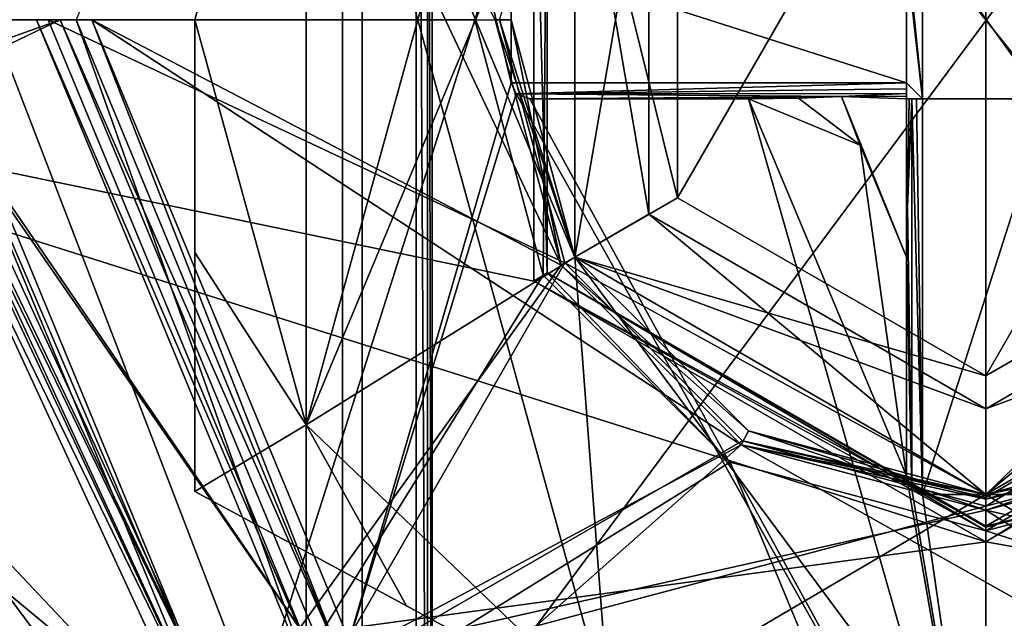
# Model space of a CAD drawing. Extents: x -250 to 250, y -426 to 356.
# Tile 935 of 1056: x -156.11 to -149.88, y 255.97 to 259.75. Entities that reach past the tile are written whole.
import ezdxf

# ---------------------------------------------------------------- set-up
doc = ezdxf.new("R2010")
doc.units = 0
doc.header["$LTSCALE"] = 41.718519
for name, color, linetype in [('1615', 7, 'CONTINUOUS'), ('1621', 7, 'CONTINUOUS'), ('3402', 7, 'CONTINUOUS'), ('3406', 7, 'CONTINUOUS'), ('3426', 7, 'CONTINUOUS'), ('3427', 7, 'CONTINUOUS'), ('3428', 7, 'CONTINUOUS'), ('3429', 7, 'CONTINUOUS'), ('3432', 7, 'CONTINUOUS'), ('3467', 7, 'CONTINUOUS'), ('3468', 7, 'CONTINUOUS'), ('3494', 7, 'CONTINUOUS'), ('3519', 7, 'CONTINUOUS'), ('3583', 7, 'CONTINUOUS'), ('3585', 7, 'CONTINUOUS'), ('3587', 7, 'CONTINUOUS'), ('3588', 7, 'CONTINUOUS'), ('4157', 7, 'CONTINUOUS'), ('4163', 7, 'CONTINUOUS'), ('4167', 7, 'CONTINUOUS'), ('4168', 7, 'CONTINUOUS'), ('4169', 7, 'CONTINUOUS'), ('4170', 7, 'CONTINUOUS'), ('4195', 7, 'CONTINUOUS'), ('4197', 7, 'CONTINUOUS'), ('4198', 7, 'CONTINUOUS'), ('4199', 7, 'CONTINUOUS'), ('4200', 7, 'CONTINUOUS'), ('4377', 7, 'CONTINUOUS'), ('4378', 7, 'CONTINUOUS'), ('4382', 7, 'CONTINUOUS'), ('4383', 7, 'CONTINUOUS'), ('4387', 7, 'CONTINUOUS'), ('4388', 7, 'CONTINUOUS'), ('4389', 7, 'CONTINUOUS'), ('4390', 7, 'CONTINUOUS'), ('4391', 7, 'CONTINUOUS'), ('4392', 7, 'CONTINUOUS'), ('4393', 7, 'CONTINUOUS'), ('4394', 7, 'CONTINUOUS'), ('4425', 7, 'CONTINUOUS'), ('4428', 7, 'CONTINUOUS'), ('582', 7, 'CONTINUOUS'), ('583', 7, 'CONTINUOUS'), ('584', 7, 'CONTINUOUS'), ('585', 7, 'CONTINUOUS'), ('587', 7, 'CONTINUOUS'), ('588', 7, 'CONTINUOUS'), ('590', 7, 'CONTINUOUS'), ('591', 7, 'CONTINUOUS'), ('592', 7, 'CONTINUOUS'), ('593', 7, 'CONTINUOUS'), ('595', 7, 'CONTINUOUS'), ('605', 7, 'CONTINUOUS'), ('608', 7, 'CONTINUOUS'), ('609', 7, 'CONTINUOUS'), ('610', 7, 'CONTINUOUS'), ('617', 7, 'CONTINUOUS'), ('618', 7, 'CONTINUOUS'), ('619', 7, 'CONTINUOUS'), ('620', 7, 'CONTINUOUS'), ('621', 7, 'CONTINUOUS'), ('623', 7, 'CONTINUOUS'), ('624', 7, 'CONTINUOUS'), ('632', 7, 'CONTINUOUS'), ('633', 7, 'CONTINUOUS'), ('742', 7, 'CONTINUOUS'), ('755', 7, 'CONTINUOUS')]:
    doc.layers.add(name, color=color, linetype=linetype)

msp = doc.modelspace()

# ---------------------------------------------------------------- linework, layer by layer
at = {"layer": '1615', "color": 7, "linetype": 'CONTINUOUS'}
for points in [[(-153.6, 265.5, -64.65), (-153.6, 252.5, -64.65), (-153.5293, 252.5, -64.6793), (-153.6, 265.5, -64.65)], [(-153.5293, 265.5, -64.6793), (-153.6, 265.5, -64.65), (-153.5293, 252.5, -64.6793), (-153.5293, 265.5, -64.6793)], [(-153.5, 252.5, -64.75), (-153.5293, 265.5, -64.6793), (-153.5293, 252.5, -64.6793), (-153.5, 252.5, -64.75)], [(-153.5, 252.5, -64.75), (-153.5, 265.5, -64.75), (-153.5293, 265.5, -64.6793), (-153.5, 252.5, -64.75)]]:
    msp.add_3dface(points, dxfattribs=at)
at = {"layer": '1621', "color": 7, "linetype": 'CONTINUOUS'}
for points in [[(-153.5, 265.5, -68.45), (-153.5, 252.5, -68.45), (-157.6264, 263.2356, -68.45), (-153.5, 265.5, -68.45)], [(-157.6264, 263.2356, -68.45), (-153.5, 252.5, -68.45), (-157.9589, 258.5019, -68.45), (-157.6264, 263.2356, -68.45)], [(-157.9589, 258.5019, -68.45), (-153.5, 252.5, -68.45), (-157.5324, 254.2217, -68.45), (-157.9589, 258.5019, -68.45)]]:
    msp.add_3dface(points, dxfattribs=at)
at = {"layer": '3402', "color": 7, "linetype": 'CONTINUOUS'}
for points in [[(-156.9326, 267.1951, 0.35), (-156.9326, 252.3049, 0.35), (-152.6837, 258.1987, 0.35), (-156.9326, 267.1951, 0.35)], [(-153.1, 259.7501, 0.35), (-156.9326, 267.1951, 0.35), (-152.6837, 258.1987, 0.35), (-153.1, 259.7501, 0.35)], [(-152.6837, 258.1987, 0.35), (-156.9326, 252.3049, 0.35), (-151.5461, 257.0632, 0.35), (-152.6837, 258.1987, 0.35)], [(-156.9326, 252.3049, 0.35), (-143.0674, 252.3049, 0.35), (-151.5461, 257.0632, 0.35), (-156.9326, 252.3049, 0.35)], [(-143.0674, 252.3049, 0.35), (-150, 256.65, 0.35), (-151.5461, 257.0632, 0.35), (-143.0674, 252.3049, 0.35)], [(-150, 256.65, 0.35), (-143.0674, 252.3049, 0.35), (-148.4541, 257.0631, 0.35), (-150, 256.65, 0.35)]]:
    msp.add_3dface(points, dxfattribs=at)
at = {"layer": '3406', "color": 7, "linetype": 'CONTINUOUS'}
for points in [[(-153.9923, 255.752, -11.15), (-155.65, 259.75, -11.15), (-151.546, 257.0631, -11.15), (-153.9923, 255.752, -11.15)], [(-151.546, 257.0631, -11.15), (-155.65, 259.75, -11.15), (-152.6836, 258.1985, -11.15), (-151.546, 257.0631, -11.15)], [(-152.6836, 258.1985, -11.15), (-155.65, 259.75, -11.15), (-153.1, 259.7499, -11.15), (-152.6836, 258.1985, -11.15)], [(-156.8279, 259.2, -11.15), (-154.8432, 254.9058, -11.15), (-158.8939, 259.2, -11.15), (-156.8279, 259.2, -11.15)], [(-158.8939, 259.2, -11.15), (-154.8432, 254.9058, -11.15), (-158.266, 254.1656, -11.15), (-158.8939, 259.2, -11.15)], [(-150, 256.65, -11.15), (-153.9923, 255.752, -11.15), (-151.546, 257.0631, -11.15), (-150, 256.65, -11.15)], [(-146.0077, 255.752, -11.15), (-150, 256.65, -11.15), (-148.4539, 257.0632, -11.15), (-146.0077, 255.752, -11.15)], [(-146.0077, 255.752, -11.15), (-153.9923, 255.752, -11.15), (-150, 256.65, -11.15), (-146.0077, 255.752, -11.15)]]:
    msp.add_3dface(points, dxfattribs=at)
at = {"layer": '3426', "color": 7, "linetype": 'CONTINUOUS'}
for points in [[(-152.5981, 258.25, 0.25), (-153, 259.75, -11.05), (-153, 259.75, 0.25), (-152.5981, 258.25, 0.25)], [(-152.5981, 258.25, -11.05), (-153, 259.75, -11.05), (-152.5981, 258.25, 0.25), (-152.5981, 258.25, -11.05)], [(-151.5, 257.1519, 0.25), (-152.5981, 258.25, -11.05), (-152.5981, 258.25, 0.25), (-151.5, 257.1519, 0.25)], [(-151.5, 257.1519, -11.05), (-152.5981, 258.25, -11.05), (-151.5, 257.1519, 0.25), (-151.5, 257.1519, -11.05)], [(-150, 256.75, 0.25), (-151.5, 257.1519, -11.05), (-151.5, 257.1519, 0.25), (-150, 256.75, 0.25)], [(-150, 256.75, -11.05), (-151.5, 257.1519, -11.05), (-150, 256.75, 0.25), (-150, 256.75, -11.05)]]:
    msp.add_3dface(points, dxfattribs=at)
at = {"layer": '3427', "color": 7, "linetype": 'CONTINUOUS'}
for points in [[(-148.5, 257.1519, -11.05), (-150, 256.75, -11.05), (-148.5, 257.1519, 0.25), (-148.5, 257.1519, -11.05)], [(-150, 256.75, -11.05), (-150, 256.75, 0.25), (-148.5, 257.1519, 0.25), (-150, 256.75, -11.05)]]:
    msp.add_3dface(points, dxfattribs=at)
at = {"layer": '3428', "color": 7, "linetype": 'CONTINUOUS'}
for points in [[(-156.8279, 259.4, -15.15), (-158.9, 259.75, -15.15), (-155.85, 259.75, -15.15), (-156.8279, 259.4, -15.15)], [(-156.6924, 259.3471, -15.15), (-156.8279, 259.4, -15.15), (-155.85, 259.75, -15.15), (-156.6924, 259.3471, -15.15)], [(-154.1341, 255.611, -15.15), (-156.6924, 259.3471, -15.15), (-155.85, 259.75, -15.15), (-154.1341, 255.611, -15.15)], [(-156.6285, 259.2161, -15.15), (-156.6924, 259.3471, -15.15), (-154.1341, 255.611, -15.15), (-156.6285, 259.2161, -15.15)], [(-154.7018, 255.0473, -15.15), (-156.6285, 259.2161, -15.15), (-154.1341, 255.611, -15.15), (-154.7018, 255.0473, -15.15)]]:
    msp.add_3dface(points, dxfattribs=at)
at = {"layer": '3429', "color": 7, "linetype": 'CONTINUOUS'}
for points in [[(-154.0659, 255.6841, -15.05), (-155.75, 259.75, -15.05), (-154.0659, 255.6841, -11.25), (-154.0659, 255.6841, -15.05)], [(-154.0659, 255.6841, -11.25), (-155.75, 259.75, -15.05), (-155.75, 259.75, -11.25), (-154.0659, 255.6841, -11.25)]]:
    msp.add_3dface(points, dxfattribs=at)
at = {"layer": '3432', "color": 7, "linetype": 'CONTINUOUS'}
for points in [[(-156.7282, 259.208, -11.25), (-154.773, 254.977, -15.05), (-154.773, 254.977, -11.25), (-156.7282, 259.208, -11.25)], [(-156.7282, 259.208, -15.05), (-154.773, 254.977, -15.05), (-156.7282, 259.208, -11.25), (-156.7282, 259.208, -15.05)]]:
    msp.add_3dface(points, dxfattribs=at)
at = {"layer": '3467', "color": 7, "linetype": 'CONTINUOUS'}
for points in [[(-150, 256.75, 0.25), (-148.4541, 257.0631, 0.35), (-148.5, 257.1519, 0.25), (-150, 256.75, 0.25)], [(-148.4541, 257.0631, 0.35), (-150, 256.75, 0.25), (-150, 256.7207, 0.3207), (-148.4541, 257.0631, 0.35)], [(-150, 256.65, 0.35), (-148.4541, 257.0631, 0.35), (-150, 256.7207, 0.3207), (-150, 256.65, 0.35)]]:
    msp.add_3dface(points, dxfattribs=at)
at = {"layer": '3468', "color": 7, "linetype": 'CONTINUOUS'}
for points in [[(-153.1, 259.7501, 0.35), (-152.6837, 258.1987, 0.35), (-153, 259.75, 0.25), (-153.1, 259.7501, 0.35)], [(-152.6837, 258.1987, 0.35), (-152.5981, 258.25, 0.25), (-153, 259.75, 0.25), (-152.6837, 258.1987, 0.35)], [(-152.6837, 258.1987, 0.35), (-151.5, 257.1519, 0.25), (-152.5981, 258.25, 0.25), (-152.6837, 258.1987, 0.35)], [(-152.6837, 258.1987, 0.35), (-151.5461, 257.0632, 0.35), (-151.5, 257.1519, 0.25), (-152.6837, 258.1987, 0.35)], [(-151.5461, 257.0632, 0.35), (-150, 256.65, 0.35), (-151.5, 257.1519, 0.25), (-151.5461, 257.0632, 0.35)], [(-150, 256.75, 0.25), (-151.5, 257.1519, 0.25), (-150, 256.7207, 0.3207), (-150, 256.75, 0.25)], [(-151.5, 257.1519, 0.25), (-150, 256.65, 0.35), (-150, 256.7207, 0.3207), (-151.5, 257.1519, 0.25)]]:
    msp.add_3dface(points, dxfattribs=at)
at = {"layer": '3494', "color": 7, "linetype": 'CONTINUOUS'}
for points in [[(-154.7018, 255.0473, -15.15), (-156.7282, 259.208, -15.05), (-156.699, 259.2104, -15.1207), (-154.7018, 255.0473, -15.15)], [(-154.7018, 255.0473, -15.15), (-154.773, 254.977, -15.05), (-156.7282, 259.208, -15.05), (-154.7018, 255.0473, -15.15)], [(-156.6285, 259.2161, -15.15), (-154.7018, 255.0473, -15.15), (-156.699, 259.2104, -15.1207), (-156.6285, 259.2161, -15.15)]]:
    msp.add_3dface(points, dxfattribs=at)
at = {"layer": '3519', "color": 7, "linetype": 'CONTINUOUS'}
for points in [[(-154.773, 254.977, -11.25), (-156.8279, 259.2, -11.15), (-156.7566, 259.2059, -11.1802), (-154.773, 254.977, -11.25)], [(-154.8432, 254.9058, -11.15), (-156.8279, 259.2, -11.15), (-154.773, 254.977, -11.25), (-154.8432, 254.9058, -11.15)], [(-156.7282, 259.208, -11.25), (-154.773, 254.977, -11.25), (-156.7566, 259.2059, -11.1802), (-156.7282, 259.208, -11.25)]]:
    msp.add_3dface(points, dxfattribs=at)
at = {"layer": '3583', "color": 7, "linetype": 'CONTINUOUS'}
for points in [[(-155.85, 259.75, -15.15), (-155.75, 259.75, -15.05), (-154.0659, 255.6841, -15.05), (-155.85, 259.75, -15.15)], [(-154.1341, 255.611, -15.15), (-155.85, 259.75, -15.15), (-154.0659, 255.6841, -15.05), (-154.1341, 255.611, -15.15)]]:
    msp.add_3dface(points, dxfattribs=at)
at = {"layer": '3585', "color": 7, "linetype": 'CONTINUOUS'}
for points in [[(-155.65, 259.75, -11.15), (-154.0659, 255.6841, -11.25), (-155.75, 259.75, -11.25), (-155.65, 259.75, -11.15)], [(-155.65, 259.75, -11.15), (-153.9923, 255.752, -11.15), (-154.0659, 255.6841, -11.25), (-155.65, 259.75, -11.15)]]:
    msp.add_3dface(points, dxfattribs=at)
at = {"layer": '3587', "color": 7, "linetype": 'CONTINUOUS'}
for points in [[(-153.1, 259.7499, -11.15), (-153, 259.75, -11.05), (-152.5981, 258.25, -11.05), (-153.1, 259.7499, -11.15)], [(-152.6836, 258.1985, -11.15), (-153.1, 259.7499, -11.15), (-152.5981, 258.25, -11.05), (-152.6836, 258.1985, -11.15)], [(-152.6836, 258.1985, -11.15), (-152.5981, 258.25, -11.05), (-151.5, 257.1519, -11.05), (-152.6836, 258.1985, -11.15)], [(-151.546, 257.0631, -11.15), (-152.6836, 258.1985, -11.15), (-151.5, 257.1519, -11.05), (-151.546, 257.0631, -11.15)], [(-151.546, 257.0631, -11.15), (-151.5, 257.1519, -11.05), (-150, 256.75, -11.05), (-151.546, 257.0631, -11.15)], [(-150, 256.65, -11.15), (-151.546, 257.0631, -11.15), (-150, 256.7207, -11.1207), (-150, 256.65, -11.15)], [(-151.546, 257.0631, -11.15), (-150, 256.75, -11.05), (-150, 256.7207, -11.1207), (-151.546, 257.0631, -11.15)]]:
    msp.add_3dface(points, dxfattribs=at)
at = {"layer": '3588', "color": 7, "linetype": 'CONTINUOUS'}
for points in [[(-148.4539, 257.0632, -11.15), (-150, 256.65, -11.15), (-148.5, 257.1519, -11.05), (-148.4539, 257.0632, -11.15)], [(-148.5, 257.1519, -11.05), (-150, 256.65, -11.15), (-150, 256.7207, -11.1207), (-148.5, 257.1519, -11.05)], [(-150, 256.75, -11.05), (-148.5, 257.1519, -11.05), (-150, 256.7207, -11.1207), (-150, 256.75, -11.05)]]:
    msp.add_3dface(points, dxfattribs=at)
at = {"layer": '4157', "color": 7, "linetype": 'CONTINUOUS'}
for points in [[(-161.7585, 264.8668, 13.35), (-162.2387, 258.9986, 13.35), (-154.7801, 264.5319, 13.35), (-161.7585, 264.8668, 13.35)], [(-154.7801, 264.5319, 13.35), (-162.2387, 258.9986, 13.35), (-156.7613, 259.75, 13.35), (-154.7801, 264.5319, 13.35)], [(-156.7613, 259.75, 13.35), (-162.2387, 258.9986, 13.35), (-154.78, 254.968, 13.35), (-156.7613, 259.75, 13.35)], [(-162.2387, 258.9986, 13.35), (-161.5903, 253.8451, 13.35), (-154.78, 254.968, 13.35), (-162.2387, 258.9986, 13.35)]]:
    msp.add_3dface(points, dxfattribs=at)
at = {"layer": '4163', "color": 7, "linetype": 'CONTINUOUS'}
for points in [[(-159.6438, 259.5049, 7.85), (-159.24, 264.0201, 7.85), (-152.8569, 261.4016, 7.85), (-159.6438, 259.5049, 7.85)], [(-152.8569, 258.0984, 7.85), (-159.6438, 259.5049, 7.85), (-152.8569, 261.4016, 7.85), (-152.8569, 258.0984, 7.85)], [(-159.1847, 255.2049, 7.85), (-159.6438, 259.5049, 7.85), (-150, 256.45, 7.85), (-159.1847, 255.2049, 7.85)], [(-150, 256.45, 7.85), (-159.6438, 259.5049, 7.85), (-152.8569, 258.0984, 7.85), (-150, 256.45, 7.85)], [(-140.8976, 254.8216, 7.85), (-150, 256.45, 7.85), (-147.1431, 258.0984, 7.85), (-140.8976, 254.8216, 7.85)], [(-140.8976, 254.8216, 7.85), (-159.1847, 255.2049, 7.85), (-150, 256.45, 7.85), (-140.8976, 254.8216, 7.85)]]:
    msp.add_3dface(points, dxfattribs=at)
at = {"layer": '4167', "color": 7, "linetype": 'CONTINUOUS'}
for points in [[(-152.7713, 261.35, 9.7886), (-152.7713, 258.15, 9.7886), (-152.7713, 261.35, 7.95), (-152.7713, 261.35, 9.7886)], [(-152.7713, 261.35, 7.95), (-152.7713, 258.15, 9.7886), (-152.7713, 258.15, 7.95), (-152.7713, 261.35, 7.95)], [(-152.7713, 258.15, 9.7886), (-150, 256.55, 9.7886), (-152.7713, 258.15, 7.95), (-152.7713, 258.15, 9.7886)], [(-152.7713, 258.15, 7.95), (-150, 256.55, 9.7886), (-150, 256.55, 7.95), (-152.7713, 258.15, 7.95)]]:
    msp.add_3dface(points, dxfattribs=at)
at = {"layer": '4168', "color": 7, "linetype": 'CONTINUOUS'}
for points in [[(-156.6907, 259.75, 13.3207), (-154.731, 255.019, 13.3207), (-153.2293, 259.75, 9.8593), (-156.6907, 259.75, 13.3207)], [(-153.2293, 259.75, 9.8593), (-154.731, 255.019, 13.3207), (-152.7966, 258.1353, 9.8593), (-153.2293, 259.75, 9.8593)], [(-152.7966, 258.1353, 9.8593), (-154.731, 255.019, 13.3207), (-151.6146, 256.9533, 9.8593), (-152.7966, 258.1353, 9.8593)], [(-154.731, 255.019, 13.3207), (-150, 253.0593, 13.3207), (-151.6146, 256.9533, 9.8593), (-154.731, 255.019, 13.3207)], [(-151.6146, 256.9533, 9.8593), (-150, 253.0593, 13.3207), (-150, 256.5207, 9.8593), (-151.6146, 256.9533, 9.8593)]]:
    msp.add_3dface(points, dxfattribs=at)
at = {"layer": '4169', "color": 7, "linetype": 'CONTINUOUS'}
for points in [[(-150, 256.55, 7.95), (-147.2287, 258.15, 9.7886), (-147.2287, 258.15, 7.95), (-150, 256.55, 7.95)], [(-150, 256.55, 7.95), (-150, 256.55, 9.7886), (-147.2287, 258.15, 9.7886), (-150, 256.55, 7.95)]]:
    msp.add_3dface(points, dxfattribs=at)
at = {"layer": '4170', "color": 7, "linetype": 'CONTINUOUS'}
for points in [[(-150, 256.5207, 9.8593), (-145.269, 255.019, 13.3207), (-148.3854, 256.9533, 9.8593), (-150, 256.5207, 9.8593)], [(-150, 256.5207, 9.8593), (-150, 253.0593, 13.3207), (-145.269, 255.019, 13.3207), (-150, 256.5207, 9.8593)]]:
    msp.add_3dface(points, dxfattribs=at)
at = {"layer": '4195', "color": 7, "linetype": 'CONTINUOUS'}
for points in [[(-156.7613, 259.75, 13.35), (-154.731, 255.019, 13.3207), (-156.6907, 259.75, 13.3207), (-156.7613, 259.75, 13.35)], [(-156.7613, 259.75, 13.35), (-154.78, 254.968, 13.35), (-154.731, 255.019, 13.3207), (-156.7613, 259.75, 13.35)]]:
    msp.add_3dface(points, dxfattribs=at)
at = {"layer": '4197', "color": 7, "linetype": 'CONTINUOUS'}
for points in [[(-152.7713, 261.35, 9.7886), (-153.2293, 259.75, 9.8593), (-152.7966, 258.1353, 9.8593), (-152.7713, 261.35, 9.7886)], [(-152.7713, 258.15, 9.7886), (-152.7713, 261.35, 9.7886), (-152.7966, 258.1353, 9.8593), (-152.7713, 258.15, 9.7886)], [(-152.7713, 258.15, 9.7886), (-152.7966, 258.1353, 9.8593), (-151.6146, 256.9533, 9.8593), (-152.7713, 258.15, 9.7886)], [(-152.7713, 258.15, 9.7886), (-151.6146, 256.9533, 9.8593), (-150, 256.5207, 9.8593), (-152.7713, 258.15, 9.7886)], [(-152.7713, 258.15, 9.7886), (-150, 256.5207, 9.8593), (-150, 256.5424, 9.8268), (-152.7713, 258.15, 9.7886)], [(-150, 256.55, 9.7886), (-152.7713, 258.15, 9.7886), (-150, 256.5424, 9.8268), (-150, 256.55, 9.7886)]]:
    msp.add_3dface(points, dxfattribs=at)
at = {"layer": '4198', "color": 7, "linetype": 'CONTINUOUS'}
for points in [[(-147.2287, 258.15, 9.7886), (-150, 256.55, 9.7886), (-147.2034, 258.1353, 9.8593), (-147.2287, 258.15, 9.7886)], [(-150, 256.55, 9.7886), (-148.3854, 256.9533, 9.8593), (-147.2034, 258.1353, 9.8593), (-150, 256.55, 9.7886)], [(-150, 256.5207, 9.8593), (-148.3854, 256.9533, 9.8593), (-150, 256.5424, 9.8268), (-150, 256.5207, 9.8593)], [(-148.3854, 256.9533, 9.8593), (-150, 256.55, 9.7886), (-150, 256.5424, 9.8268), (-148.3854, 256.9533, 9.8593)]]:
    msp.add_3dface(points, dxfattribs=at)
at = {"layer": '4199', "color": 7, "linetype": 'CONTINUOUS'}
for points in [[(-152.8569, 258.0984, 7.85), (-152.8569, 261.4016, 7.85), (-152.7713, 258.15, 7.95), (-152.8569, 258.0984, 7.85)], [(-152.8569, 261.4016, 7.85), (-152.7713, 261.35, 7.95), (-152.7713, 258.15, 7.95), (-152.8569, 261.4016, 7.85)], [(-152.8569, 258.0984, 7.85), (-152.7713, 258.15, 7.95), (-150, 256.55, 7.95), (-152.8569, 258.0984, 7.85)], [(-150, 256.45, 7.85), (-152.8569, 258.0984, 7.85), (-150, 256.5207, 7.8793), (-150, 256.45, 7.85)], [(-152.8569, 258.0984, 7.85), (-150, 256.55, 7.95), (-150, 256.5207, 7.8793), (-152.8569, 258.0984, 7.85)]]:
    msp.add_3dface(points, dxfattribs=at)
at = {"layer": '4200', "color": 7, "linetype": 'CONTINUOUS'}
for points in [[(-147.1431, 258.0984, 7.85), (-150, 256.45, 7.85), (-147.2287, 258.15, 7.95), (-147.1431, 258.0984, 7.85)], [(-147.2287, 258.15, 7.95), (-150, 256.45, 7.85), (-150, 256.5207, 7.8793), (-147.2287, 258.15, 7.95)], [(-150, 256.55, 7.95), (-147.2287, 258.15, 7.95), (-150, 256.5207, 7.8793), (-150, 256.55, 7.95)]]:
    msp.add_3dface(points, dxfattribs=at)
at = {"layer": '4377', "color": 7, "linetype": 'CONTINUOUS'}
for points in [[(-154.2948, 262.3101, -15.15), (-152.3783, 264.1481, -15.15), (-154.2948, 257.1899, -15.15), (-154.2948, 262.3101, -15.15)], [(-154.2948, 257.1899, -15.15), (-152.3783, 264.1481, -15.15), (-152.5981, 261.2499, -15.15), (-154.2948, 257.1899, -15.15)], [(-155, 259.75, -15.15), (-154.2948, 262.3101, -15.15), (-154.2948, 257.1899, -15.15), (-155, 259.75, -15.15)], [(-152.5981, 258.2501, -15.15), (-154.2948, 257.1899, -15.15), (-152.5981, 261.2499, -15.15), (-152.5981, 258.2501, -15.15)], [(-152.3783, 255.3519, -15.15), (-154.2948, 257.1899, -15.15), (-152.5981, 258.2501, -15.15), (-152.3783, 255.3519, -15.15)], [(-150, 256.75, -15.15), (-152.3783, 255.3519, -15.15), (-152.5981, 258.2501, -15.15), (-150, 256.75, -15.15)], [(-150, 254.75, -15.15), (-150, 256.75, -15.15), (-147.4019, 258.2501, -15.15), (-150, 254.75, -15.15)], [(-147.6217, 255.3519, -15.15), (-150, 254.75, -15.15), (-147.4019, 258.2501, -15.15), (-147.6217, 255.3519, -15.15)], [(-150, 254.75, -15.15), (-152.3783, 255.3519, -15.15), (-150, 256.75, -15.15), (-150, 254.75, -15.15)]]:
    msp.add_3dface(points, dxfattribs=at)
at = {"layer": '4378', "color": 7, "linetype": 'CONTINUOUS'}
for points in [[(-155, 259.75, -11.15), (-154.2948, 257.1899, -11.15), (-154.2948, 262.3101, -11.15), (-155, 259.75, -11.15)], [(-152.5981, 261.2499, -11.15), (-154.2948, 262.3101, -11.15), (-152.5981, 258.2501, -11.15), (-152.5981, 261.2499, -11.15)], [(-154.2948, 262.3101, -11.15), (-152.3783, 255.3519, -11.15), (-152.5981, 258.2501, -11.15), (-154.2948, 262.3101, -11.15)], [(-154.2948, 257.1899, -11.15), (-152.3783, 255.3519, -11.15), (-154.2948, 262.3101, -11.15), (-154.2948, 257.1899, -11.15)], [(-150, 254.75, -11.15), (-150, 256.75, -11.15), (-152.5981, 258.2501, -11.15), (-150, 254.75, -11.15)], [(-152.3783, 255.3519, -11.15), (-150, 254.75, -11.15), (-152.5981, 258.2501, -11.15), (-152.3783, 255.3519, -11.15)], [(-150, 256.75, -11.15), (-147.6217, 255.3519, -11.15), (-147.4019, 258.2501, -11.15), (-150, 256.75, -11.15)], [(-150, 254.75, -11.15), (-147.6217, 255.3519, -11.15), (-150, 256.75, -11.15), (-150, 254.75, -11.15)]]:
    msp.add_3dface(points, dxfattribs=at)
at = {"layer": '4382', "color": 7, "linetype": 'CONTINUOUS'}
for points in [[(-155, 258.2786, -11.2724), (-155, 259.75, -11.15), (-155, 258.2786, -15.0276), (-155, 258.2786, -11.2724)], [(-155, 259.75, -11.15), (-155, 259.75, -15.15), (-155, 258.2786, -15.0276), (-155, 259.75, -11.15)], [(-155, 256.7696, -11.624), (-155, 258.2786, -11.2724), (-155, 256.7696, -14.676), (-155, 256.7696, -11.624)], [(-155, 256.7696, -14.676), (-155, 258.2786, -11.2724), (-155, 258.2786, -15.0276), (-155, 256.7696, -14.676)]]:
    msp.add_3dface(points, dxfattribs=at)
at = {"layer": '4383', "color": 7, "linetype": 'CONTINUOUS'}
for points in [[(-155, 256.7696, -11.624), (-155, 256.7696, -14.676), (-153.6622, 256.0462, -15.0295), (-155, 256.7696, -11.624)], [(-153.6622, 256.0462, -11.2705), (-155, 256.7696, -11.624), (-153.6622, 256.0462, -15.0295), (-153.6622, 256.0462, -11.2705)], [(-152.3783, 255.3519, -15.15), (-153.6622, 256.0462, -11.2705), (-153.6622, 256.0462, -15.0295), (-152.3783, 255.3519, -15.15)], [(-152.3783, 255.3519, -15.15), (-152.3783, 255.3519, -11.15), (-153.6622, 256.0462, -11.2705), (-152.3783, 255.3519, -15.15)]]:
    msp.add_3dface(points, dxfattribs=at)
at = {"layer": '4387', "color": 7, "linetype": 'CONTINUOUS'}
for points in [[(-154.2948, 257.1899, -11.15), (-155, 259.75, -11.15), (-155, 258.2786, -11.2724), (-154.2948, 257.1899, -11.15)], [(-154.2948, 257.1899, -11.15), (-155, 258.2786, -11.2724), (-155, 256.7696, -11.624), (-154.2948, 257.1899, -11.15)], [(-154.2948, 257.1899, -11.15), (-155, 256.7696, -11.624), (-153.6622, 256.0462, -11.2705), (-154.2948, 257.1899, -11.15)], [(-152.3783, 255.3519, -11.15), (-154.2948, 257.1899, -11.15), (-153.6622, 256.0462, -11.2705), (-152.3783, 255.3519, -11.15)]]:
    msp.add_3dface(points, dxfattribs=at)
at = {"layer": '4388', "color": 7, "linetype": 'CONTINUOUS'}
for points in [[(-155, 259.75, -15.15), (-154.2948, 257.1899, -15.15), (-155, 258.2786, -15.0276), (-155, 259.75, -15.15)], [(-154.2948, 257.1899, -15.15), (-155, 256.7696, -14.676), (-155, 258.2786, -15.0276), (-154.2948, 257.1899, -15.15)], [(-155, 256.7696, -14.676), (-154.2948, 257.1899, -15.15), (-153.6622, 256.0462, -15.0295), (-155, 256.7696, -14.676)], [(-154.2948, 257.1899, -15.15), (-152.3783, 255.3519, -15.15), (-153.6622, 256.0462, -15.0295), (-154.2948, 257.1899, -15.15)]]:
    msp.add_3dface(points, dxfattribs=at)
at = {"layer": '4389', "color": 7, "linetype": 'CONTINUOUS'}
for points in [[(-147.8709, 258.5208, -14.6085), (-150, 256.75, -15.15), (-150, 257.2915, -14.6085), (-147.8709, 258.5208, -14.6085)], [(-147.4019, 258.2501, -15.15), (-150, 256.75, -15.15), (-147.8709, 258.5208, -14.6085), (-147.4019, 258.2501, -15.15)]]:
    msp.add_3dface(points, dxfattribs=at)
at = {"layer": '4390', "color": 7, "linetype": 'CONTINUOUS'}
for points in [[(-147.8709, 258.5208, -11.6915), (-150, 257.2915, -14.6085), (-150, 257.2915, -11.6915), (-147.8709, 258.5208, -11.6915)], [(-147.8709, 258.5208, -14.6085), (-150, 257.2915, -14.6085), (-147.8709, 258.5208, -11.6915), (-147.8709, 258.5208, -14.6085)]]:
    msp.add_3dface(points, dxfattribs=at)
at = {"layer": '4391', "color": 7, "linetype": 'CONTINUOUS'}
for points in [[(-147.4019, 258.2501, -11.15), (-147.8709, 258.5208, -11.6915), (-150, 257.2915, -11.6915), (-147.4019, 258.2501, -11.15)], [(-150, 256.75, -11.15), (-147.4019, 258.2501, -11.15), (-150, 257.2915, -11.6915), (-150, 256.75, -11.15)]]:
    msp.add_3dface(points, dxfattribs=at)
at = {"layer": '4392', "color": 7, "linetype": 'CONTINUOUS'}
for points in [[(-152.1291, 258.5208, -14.6085), (-152.5981, 261.2499, -15.15), (-152.1291, 260.9792, -14.6085), (-152.1291, 258.5208, -14.6085)], [(-152.5981, 258.2501, -15.15), (-152.5981, 261.2499, -15.15), (-152.1291, 258.5208, -14.6085), (-152.5981, 258.2501, -15.15)], [(-150, 257.2915, -14.6085), (-152.5981, 258.2501, -15.15), (-152.1291, 258.5208, -14.6085), (-150, 257.2915, -14.6085)], [(-150, 256.75, -15.15), (-152.5981, 258.2501, -15.15), (-150, 257.2915, -14.6085), (-150, 256.75, -15.15)]]:
    msp.add_3dface(points, dxfattribs=at)
at = {"layer": '4393', "color": 7, "linetype": 'CONTINUOUS'}
for points in [[(-152.1291, 258.5208, -14.6085), (-152.1291, 260.9792, -14.6085), (-152.1291, 258.5208, -11.6915), (-152.1291, 258.5208, -14.6085)], [(-152.1291, 258.5208, -11.6915), (-152.1291, 260.9792, -14.6085), (-152.1291, 260.9792, -11.6915), (-152.1291, 258.5208, -11.6915)], [(-150, 257.2915, -11.6915), (-152.1291, 258.5208, -14.6085), (-152.1291, 258.5208, -11.6915), (-150, 257.2915, -11.6915)], [(-150, 257.2915, -11.6915), (-150, 257.2915, -14.6085), (-152.1291, 258.5208, -14.6085), (-150, 257.2915, -11.6915)]]:
    msp.add_3dface(points, dxfattribs=at)
at = {"layer": '4394', "color": 7, "linetype": 'CONTINUOUS'}
for points in [[(-152.5981, 261.2499, -11.15), (-152.5981, 258.2501, -11.15), (-152.1291, 260.9792, -11.6915), (-152.5981, 261.2499, -11.15)], [(-152.5981, 258.2501, -11.15), (-152.1291, 258.5208, -11.6915), (-152.1291, 260.9792, -11.6915), (-152.5981, 258.2501, -11.15)], [(-152.5981, 258.2501, -11.15), (-150, 256.75, -11.15), (-152.1291, 258.5208, -11.6915), (-152.5981, 258.2501, -11.15)], [(-150, 256.75, -11.15), (-150, 257.2915, -11.6915), (-152.1291, 258.5208, -11.6915), (-150, 256.75, -11.15)]]:
    msp.add_3dface(points, dxfattribs=at)
at = {"layer": '4425', "color": 7, "linetype": 'CONTINUOUS'}
for points in [[(-162.0311, 255.464, 14.5711), (-154.2955, 265.5476, 17.1428), (-162.3363, 261.1744, 14.5729), (-162.0311, 255.464, 14.5711)], [(-154.2955, 253.9604, 17.1437), (-154.2955, 265.5476, 17.1428), (-162.0311, 255.464, 14.5711), (-154.2955, 253.9604, 17.1437)], [(-154.2955, 265.5476, 17.1428), (-154.2955, 253.9604, 17.1437), (-145.6964, 265.538, 17.1425), (-154.2955, 265.5476, 17.1428)], [(-145.6964, 265.538, 17.1425), (-154.2955, 253.9604, 17.1437), (-145.6964, 253.9555, 17.1417), (-145.6964, 265.538, 17.1425)]]:
    msp.add_3dface(points, dxfattribs=at)
at = {"layer": '4428', "color": 7, "linetype": 'CONTINUOUS'}
for points in [[(-153.9408, 265.2057, 16.2215), (-153.9408, 254.2714, 16.219), (-161.3856, 260.4357, 13.9724), (-153.9408, 265.2057, 16.2215)], [(-146.0521, 254.2988, 16.2209), (-153.9408, 265.2057, 16.2215), (-146.0521, 265.2095, 16.2199), (-146.0521, 254.2988, 16.2209)], [(-153.9408, 254.2714, 16.219), (-153.9408, 265.2057, 16.2215), (-146.0521, 254.2988, 16.2209), (-153.9408, 254.2714, 16.219)], [(-161.3856, 260.4357, 13.9724), (-153.9408, 254.2714, 16.219), (-160.9501, 254.9974, 13.9655), (-161.3856, 260.4357, 13.9724)]]:
    msp.add_3dface(points, dxfattribs=at)
at = {"layer": '582', "color": 7, "linetype": 'CONTINUOUS'}
for points in [[(-156, 259.75, 12.7336), (-154.2426, 255.5074, 12.7336), (-156, 259.75, 12.88), (-156, 259.75, 12.7336)], [(-156, 259.75, 12.88), (-154.2426, 255.5074, 12.7336), (-154.2426, 255.5074, 12.88), (-156, 259.75, 12.88)]]:
    msp.add_3dface(points, dxfattribs=at)
at = {"layer": '583', "color": 7, "linetype": 'CONTINUOUS'}
for points in [[(-153.0732, 259.75, 9.7032), (-152.6615, 258.2134, 9.7032), (-155.9268, 259.75, 12.5568), (-153.0732, 259.75, 9.7032)], [(-155.9268, 259.75, 12.5568), (-152.6615, 258.2134, 9.7032), (-154.1909, 255.5591, 12.5568), (-155.9268, 259.75, 12.5568)], [(-152.6615, 258.2134, 9.7032), (-151.5366, 257.0885, 9.7032), (-154.1909, 255.5591, 12.5568), (-152.6615, 258.2134, 9.7032)], [(-151.5366, 257.0885, 9.7032), (-150, 256.6768, 9.7032), (-154.1909, 255.5591, 12.5568), (-151.5366, 257.0885, 9.7032)], [(-150, 256.6768, 9.7032), (-150, 253.8232, 12.5568), (-154.1909, 255.5591, 12.5568), (-150, 256.6768, 9.7032)]]:
    msp.add_3dface(points, dxfattribs=at)
at = {"layer": '584', "color": 7, "linetype": 'CONTINUOUS'}
for points in [[(-152.5981, 258.25, -21.12), (-152.5981, 261.25, 9.5264), (-152.5981, 261.25, -21.12), (-152.5981, 258.25, -21.12)], [(-152.5981, 258.25, 9.5264), (-152.5981, 261.25, 9.5264), (-152.5981, 258.25, -21.12), (-152.5981, 258.25, 9.5264)], [(-150, 256.75, -21.12), (-152.5981, 258.25, 9.5264), (-152.5981, 258.25, -21.12), (-150, 256.75, -21.12)], [(-150, 256.75, 9.5264), (-152.5981, 258.25, 9.5264), (-150, 256.75, -21.12), (-150, 256.75, 9.5264)]]:
    msp.add_3dface(points, dxfattribs=at)
at = {"layer": '585', "color": 7, "linetype": 'CONTINUOUS'}
for points in [[(-150, 262, -21.87), (-150, 257.5, -21.87), (-151.9485, 258.625, -21.87), (-150, 262, -21.87)], [(-151.9485, 260.875, -21.87), (-150, 262, -21.87), (-151.9485, 258.625, -21.87), (-151.9485, 260.875, -21.87)], [(-148.0515, 260.875, -21.87), (-150, 257.5, -21.87), (-150, 262, -21.87), (-148.0515, 260.875, -21.87)], [(-148.0515, 258.625, -21.87), (-150, 257.5, -21.87), (-148.0515, 260.875, -21.87), (-148.0515, 258.625, -21.87)]]:
    msp.add_3dface(points, dxfattribs=at)
at = {"layer": '587', "color": 7, "linetype": 'CONTINUOUS'}
for points in [[(-150, 253.8232, 12.5568), (-148.4634, 257.0885, 9.7032), (-145.8091, 255.5591, 12.5568), (-150, 253.8232, 12.5568)], [(-150, 253.8232, 12.5568), (-150, 256.6768, 9.7032), (-148.4634, 257.0885, 9.7032), (-150, 253.8232, 12.5568)]]:
    msp.add_3dface(points, dxfattribs=at)
at = {"layer": '588', "color": 7, "linetype": 'CONTINUOUS'}
for points in [[(-147.4019, 258.25, 9.5264), (-150, 256.75, 9.5264), (-147.4019, 258.25, -21.12), (-147.4019, 258.25, 9.5264)], [(-150, 256.75, 9.5264), (-150, 256.75, -21.12), (-147.4019, 258.25, -21.12), (-150, 256.75, 9.5264)]]:
    msp.add_3dface(points, dxfattribs=at)
at = {"layer": '590', "color": 7, "linetype": 'CONTINUOUS'}
msp.add_3dface([(-150.5, 258.25, 13.13), (-150.5, 256.8679, 13.13), (-150.5, 258.25, 10.9187), (-150.5, 258.25, 13.13)], dxfattribs=at)
at = {"layer": '591', "color": 7, "linetype": 'CONTINUOUS'}
for points in [[(-150.4, 259.25, 9.13), (-150.4, 256.75, 13.13), (-149.6, 259.25, 9.13), (-150.4, 259.25, 9.13)], [(-150.4, 256.75, 13.13), (-149.6, 256.75, 13.13), (-149.6, 259.25, 9.13), (-150.4, 256.75, 13.13)]]:
    msp.add_3dface(points, dxfattribs=at)
at = {"layer": '592', "color": 7, "linetype": 'CONTINUOUS'}
for points in [[(-150.5, 260.15, 9.13), (-150.4, 259.25, 9.13), (-150.5, 260.25, 9.13), (-150.5, 260.15, 9.13)], [(-150.5, 260.25, 9.13), (-150.4, 259.25, 9.13), (-150.4, 260.25, 9.13), (-150.5, 260.25, 9.13)], [(-150.4, 259.25, 9.13), (-149.6, 259.25, 9.13), (-150.4, 260.25, 9.13), (-150.4, 259.25, 9.13)], [(-150.4, 260.25, 9.13), (-149.6, 259.25, 9.13), (-149.6, 260.25, 9.13), (-150.4, 260.25, 9.13)], [(-150.4, 259.25, 9.13), (-150.5, 260.15, 9.13), (-150.5, 259.35, 9.13), (-150.4, 259.25, 9.13)], [(-150.5, 259.25, 9.13), (-150.4, 259.25, 9.13), (-150.5, 259.35, 9.13), (-150.5, 259.25, 9.13)]]:
    msp.add_3dface(points, dxfattribs=at)
at = {"layer": '593', "color": 7, "linetype": 'CONTINUOUS'}
msp.add_3dface([(-152.8821, 259.25, 13.13), (-151.5, 259.25, 13.13), (-151.5, 259.25, 10.9187), (-152.8821, 259.25, 13.13)], dxfattribs=at)
at = {"layer": '595', "color": 7, "linetype": 'CONTINUOUS'}
for points in [[(-153, 260.15, 13.13), (-153, 259.35, 13.13), (-150.5, 259.35, 9.13), (-153, 260.15, 13.13)], [(-150.5, 260.15, 9.13), (-153, 260.15, 13.13), (-150.5, 259.35, 9.13), (-150.5, 260.15, 9.13)]]:
    msp.add_3dface(points, dxfattribs=at)
at = {"layer": '605', "color": 7, "linetype": 'CONTINUOUS'}
for points in [[(-153, 259.35, 13.13), (-152.9689, 259.2823, 13.13), (-150.5, 259.35, 9.13), (-153, 259.35, 13.13)], [(-150.5, 259.35, 9.13), (-152.9689, 259.2823, 13.13), (-150.5, 259.3132, 9.1433), (-150.5, 259.35, 9.13)], [(-152.9689, 259.2823, 13.13), (-150.5, 259.2834, 9.1779), (-150.5, 259.3132, 9.1433), (-152.9689, 259.2823, 13.13)], [(-150.5, 259.2834, 9.1779), (-152.9689, 259.2823, 13.13), (-150.9115, 259.2641, 9.8805), (-150.5, 259.2834, 9.1779)], [(-152.9689, 259.2823, 13.13), (-152.8821, 259.25, 13.13), (-150.9115, 259.2641, 9.8805), (-152.9689, 259.2823, 13.13)], [(-150.9115, 259.2641, 9.8805), (-152.8821, 259.25, 13.13), (-151.1829, 259.2549, 10.3529), (-150.9115, 259.2641, 9.8805)], [(-152.8821, 259.25, 13.13), (-151.5, 259.25, 10.9187), (-151.1829, 259.2549, 10.3529), (-152.8821, 259.25, 13.13)]]:
    msp.add_3dface(points, dxfattribs=at)
at = {"layer": '608', "color": 7, "linetype": 'CONTINUOUS'}
for points in [[(-150.4677, 256.7811, 13.13), (-150.4666, 259.25, 9.1779), (-150.4951, 258.5671, 10.3529), (-150.4677, 256.7811, 13.13)], [(-150.4677, 256.7811, 13.13), (-150.4, 256.75, 13.13), (-150.4666, 259.25, 9.1779), (-150.4677, 256.7811, 13.13)], [(-150.4666, 259.25, 9.1779), (-150.4, 256.75, 13.13), (-150.4368, 259.25, 9.1433), (-150.4666, 259.25, 9.1779)], [(-150.4, 256.75, 13.13), (-150.4, 259.25, 9.13), (-150.4368, 259.25, 9.1433), (-150.4, 256.75, 13.13)], [(-150.5, 258.25, 10.9187), (-150.4677, 256.7811, 13.13), (-150.4951, 258.5671, 10.3529), (-150.5, 258.25, 10.9187)], [(-150.5, 256.8679, 13.13), (-150.4677, 256.7811, 13.13), (-150.5, 258.25, 10.9187), (-150.5, 256.8679, 13.13)]]:
    msp.add_3dface(points, dxfattribs=at)
at = {"layer": '609', "color": 7, "linetype": 'CONTINUOUS'}
for points in [[(-151.5, 259.25, 10.9187), (-150.7929, 258.9571, 13.13), (-150.7929, 258.9571, 10.9187), (-151.5, 259.25, 10.9187)], [(-151.5, 259.25, 13.13), (-150.7929, 258.9571, 13.13), (-151.5, 259.25, 10.9187), (-151.5, 259.25, 13.13)], [(-150.5, 258.25, 13.13), (-150.5, 258.25, 10.9187), (-150.7929, 258.9571, 10.9187), (-150.5, 258.25, 13.13)], [(-150.7929, 258.9571, 13.13), (-150.5, 258.25, 13.13), (-150.7929, 258.9571, 10.9187), (-150.7929, 258.9571, 13.13)]]:
    msp.add_3dface(points, dxfattribs=at)
at = {"layer": '610', "color": 7, "linetype": 'CONTINUOUS'}
for points in [[(-150.9115, 259.2641, 9.8805), (-151.1829, 259.2549, 10.3529), (-150.7929, 258.9571, 10.9187), (-150.9115, 259.2641, 9.8805)], [(-150.5, 259.2834, 9.1779), (-150.9115, 259.2641, 9.8805), (-150.5, 259.2667, 9.2061), (-150.5, 259.2834, 9.1779)], [(-150.5, 259.25, 9.2342), (-150.5, 259.2667, 9.2061), (-150.9115, 259.2641, 9.8805), (-150.5, 259.25, 9.2342)], [(-150.5, 258.25, 10.9187), (-150.9115, 259.2641, 9.8805), (-150.7929, 258.9571, 10.9187), (-150.5, 258.25, 10.9187)], [(-150.5, 258.25, 10.9187), (-150.5, 259.25, 9.2342), (-150.9115, 259.2641, 9.8805), (-150.5, 258.25, 10.9187)], [(-151.1829, 259.2549, 10.3529), (-151.5, 259.25, 10.9187), (-150.7929, 258.9571, 10.9187), (-151.1829, 259.2549, 10.3529)], [(-150.5, 259.25, 9.2342), (-150.5, 258.25, 10.9187), (-150.4833, 259.25, 9.2061), (-150.5, 259.25, 9.2342)], [(-150.5, 258.25, 10.9187), (-150.4951, 258.5671, 10.3529), (-150.4833, 259.25, 9.2061), (-150.5, 258.25, 10.9187)], [(-150.4951, 258.5671, 10.3529), (-150.4666, 259.25, 9.1779), (-150.4833, 259.25, 9.2061), (-150.4951, 258.5671, 10.3529)]]:
    msp.add_3dface(points, dxfattribs=at)
at = {"layer": '617', "color": 7, "linetype": 'CONTINUOUS'}
for points in [[(-150, 256.75, -21.12), (-148.0515, 258.625, -21.87), (-147.4019, 258.25, -21.12), (-150, 256.75, -21.12)], [(-150, 256.75, -21.12), (-150, 257.5, -21.87), (-148.0515, 258.625, -21.87), (-150, 256.75, -21.12)]]:
    msp.add_3dface(points, dxfattribs=at)
at = {"layer": '618', "color": 7, "linetype": 'CONTINUOUS'}
for points in [[(-152.5981, 261.25, -21.12), (-151.9485, 260.875, -21.87), (-151.9485, 258.625, -21.87), (-152.5981, 261.25, -21.12)], [(-152.5981, 258.25, -21.12), (-152.5981, 261.25, -21.12), (-151.9485, 258.625, -21.87), (-152.5981, 258.25, -21.12)], [(-150, 257.5, -21.87), (-152.5981, 258.25, -21.12), (-151.9485, 258.625, -21.87), (-150, 257.5, -21.87)], [(-150, 256.75, -21.12), (-152.5981, 258.25, -21.12), (-150, 257.5, -21.87), (-150, 256.75, -21.12)]]:
    msp.add_3dface(points, dxfattribs=at)
at = {"layer": '619', "color": 7, "linetype": 'CONTINUOUS'}
for points in [[(-154.1909, 255.5591, 12.5568), (-154.2426, 255.5074, 12.7336), (-156, 259.75, 12.7336), (-154.1909, 255.5591, 12.5568)], [(-155.9268, 259.75, 12.5568), (-154.1909, 255.5591, 12.5568), (-156, 259.75, 12.7336), (-155.9268, 259.75, 12.5568)]]:
    msp.add_3dface(points, dxfattribs=at)
at = {"layer": '620', "color": 7, "linetype": 'CONTINUOUS'}
for points in [[(-153.0732, 259.75, 9.7032), (-152.5981, 261.25, 9.5264), (-152.5981, 258.25, 9.5264), (-153.0732, 259.75, 9.7032)], [(-152.6615, 258.2134, 9.7032), (-153.0732, 259.75, 9.7032), (-152.5981, 258.25, 9.5264), (-152.6615, 258.2134, 9.7032)], [(-152.6615, 258.2134, 9.7032), (-152.5981, 258.25, 9.5264), (-150, 256.75, 9.5264), (-152.6615, 258.2134, 9.7032)], [(-151.5366, 257.0885, 9.7032), (-152.6615, 258.2134, 9.7032), (-150, 256.75, 9.5264), (-151.5366, 257.0885, 9.7032)], [(-151.5366, 257.0885, 9.7032), (-150, 256.75, 9.5264), (-150, 256.731, 9.6221), (-151.5366, 257.0885, 9.7032)], [(-150, 256.6768, 9.7032), (-151.5366, 257.0885, 9.7032), (-150, 256.731, 9.6221), (-150, 256.6768, 9.7032)]]:
    msp.add_3dface(points, dxfattribs=at)
at = {"layer": '621', "color": 7, "linetype": 'CONTINUOUS'}
for points in [[(-155.7499, 259.75, 13.13), (-154.0655, 255.6838, 13.13), (-154.0655, 263.8162, 13.13), (-155.7499, 259.75, 13.13)], [(-154.0655, 255.6838, 13.13), (-153, 259.35, 13.13), (-154.0655, 263.8162, 13.13), (-154.0655, 255.6838, 13.13)], [(-153, 259.35, 13.13), (-153, 260.15, 13.13), (-154.0655, 263.8162, 13.13), (-153, 259.35, 13.13)], [(-152.9689, 259.2823, 13.13), (-153, 259.35, 13.13), (-154.0655, 255.6838, 13.13), (-152.9689, 259.2823, 13.13)], [(-150, 254, 13.13), (-152.9689, 259.2823, 13.13), (-154.0655, 255.6838, 13.13), (-150, 254, 13.13)], [(-152.8821, 259.25, 13.13), (-152.9689, 259.2823, 13.13), (-150, 254, 13.13), (-152.8821, 259.25, 13.13)], [(-151.5, 259.25, 13.13), (-152.8821, 259.25, 13.13), (-150, 254, 13.13), (-151.5, 259.25, 13.13)], [(-151.5, 259.25, 13.13), (-150.5, 256.8679, 13.13), (-150.7929, 258.9571, 13.13), (-151.5, 259.25, 13.13)], [(-150.5, 256.8679, 13.13), (-151.5, 259.25, 13.13), (-150, 254, 13.13), (-150.5, 256.8679, 13.13)], [(-150.5, 256.8679, 13.13), (-150.5, 258.25, 13.13), (-150.7929, 258.9571, 13.13), (-150.5, 256.8679, 13.13)], [(-150.4677, 256.7811, 13.13), (-150.5, 256.8679, 13.13), (-150, 254, 13.13), (-150.4677, 256.7811, 13.13)], [(-150.4, 256.75, 13.13), (-150.4677, 256.7811, 13.13), (-150, 254, 13.13), (-150.4, 256.75, 13.13)], [(-149.6, 256.75, 13.13), (-150.4, 256.75, 13.13), (-150, 254, 13.13), (-149.6, 256.75, 13.13)], [(-149.6, 256.75, 13.13), (-150, 254, 13.13), (-145.9345, 255.6838, 13.13), (-149.6, 256.75, 13.13)]]:
    msp.add_3dface(points, dxfattribs=at)
at = {"layer": '623', "color": 7, "linetype": 'CONTINUOUS'}
for points in [[(-150.4666, 259.25, 9.1779), (-150.5, 259.25, 9.13), (-150.4833, 259.25, 9.2061), (-150.4666, 259.25, 9.1779)], [(-150.5, 259.25, 9.2342), (-150.4833, 259.25, 9.2061), (-150.5, 259.25, 9.13), (-150.5, 259.25, 9.2342)], [(-150.5, 259.25, 9.13), (-150.4666, 259.25, 9.1779), (-150.4368, 259.25, 9.1433), (-150.5, 259.25, 9.13)], [(-150.4, 259.25, 9.13), (-150.5, 259.25, 9.13), (-150.4368, 259.25, 9.1433), (-150.4, 259.25, 9.13)]]:
    msp.add_3dface(points, dxfattribs=at)
at = {"layer": '624', "color": 7, "linetype": 'CONTINUOUS'}
for points in [[(-150.5, 259.25, 9.13), (-150.5, 259.35, 9.13), (-150.5, 259.3132, 9.1433), (-150.5, 259.25, 9.13)], [(-150.5, 259.2834, 9.1779), (-150.5, 259.25, 9.13), (-150.5, 259.3132, 9.1433), (-150.5, 259.2834, 9.1779)], [(-150.5, 259.25, 9.13), (-150.5, 259.2834, 9.1779), (-150.5, 259.2667, 9.2061), (-150.5, 259.25, 9.13)], [(-150.5, 259.25, 9.2342), (-150.5, 259.25, 9.13), (-150.5, 259.2667, 9.2061), (-150.5, 259.25, 9.2342)]]:
    msp.add_3dface(points, dxfattribs=at)
at = {"layer": '632', "color": 7, "linetype": 'CONTINUOUS'}
for points in [[(-155.7499, 259.75, 13.13), (-156, 259.75, 12.88), (-154.2426, 255.5074, 12.88), (-155.7499, 259.75, 13.13)], [(-154.0655, 255.6838, 13.13), (-155.7499, 259.75, 13.13), (-154.2426, 255.5074, 12.88), (-154.0655, 255.6838, 13.13)]]:
    msp.add_3dface(points, dxfattribs=at)
at = {"layer": '633', "color": 7, "linetype": 'CONTINUOUS'}
for points in [[(-148.4634, 257.0885, 9.7032), (-150, 256.6768, 9.7032), (-147.4019, 258.25, 9.5264), (-148.4634, 257.0885, 9.7032)], [(-147.4019, 258.25, 9.5264), (-150, 256.6768, 9.7032), (-150, 256.731, 9.6221), (-147.4019, 258.25, 9.5264)], [(-150, 256.75, 9.5264), (-147.4019, 258.25, 9.5264), (-150, 256.731, 9.6221), (-150, 256.75, 9.5264)]]:
    msp.add_3dface(points, dxfattribs=at)
at = {"layer": '742', "color": 7, "linetype": 'CONTINUOUS'}
for points in [[(-160.7493, 259.8559, -64.65), (-160.2575, 254.6195, -64.65), (-153.6, 265.5, -64.65), (-160.7493, 259.8559, -64.65)], [(-153.6, 265.5, -64.65), (-160.2575, 254.6195, -64.65), (-153.6, 252.5, -64.65), (-153.6, 265.5, -64.65)]]:
    msp.add_3dface(points, dxfattribs=at)
at = {"layer": '755', "color": 7, "linetype": 'CONTINUOUS'}
for points in [[(-153.5, 252.5, -64.75), (-153.5, 252.5, -68.45), (-153.5, 265.5, -68.45), (-153.5, 252.5, -64.75)], [(-153.5, 265.5, -64.75), (-153.5, 252.5, -64.75), (-153.5, 265.5, -68.45), (-153.5, 265.5, -64.75)]]:
    msp.add_3dface(points, dxfattribs=at)

doc.saveas('drawing.dxf')
